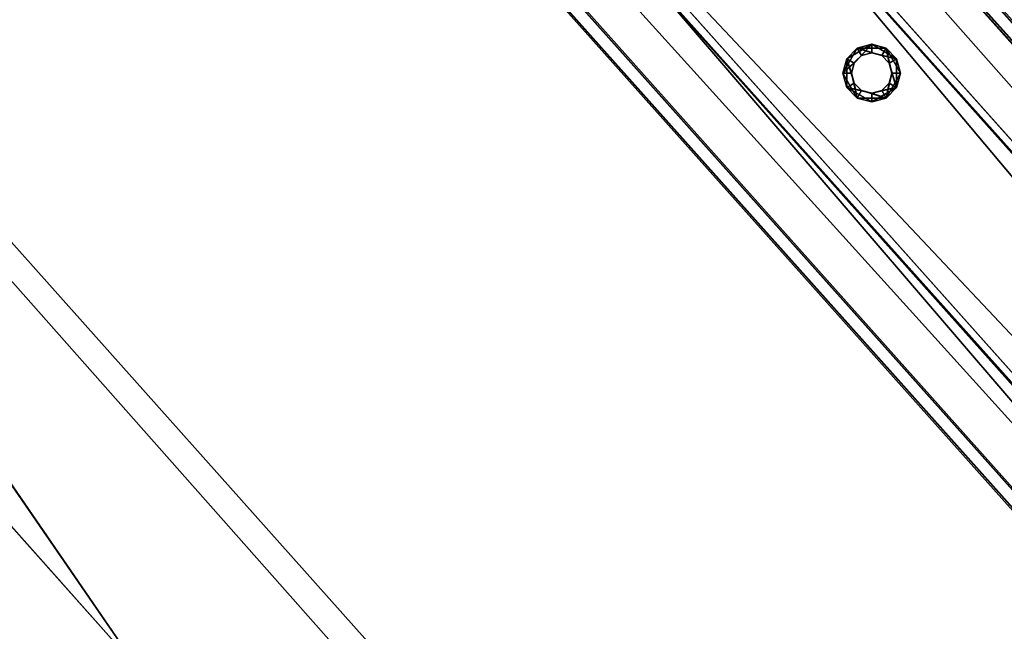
# Model space of a CAD drawing. Header units: millimetres. Extents: x 93711086 to 93775423, y 1247239064 to 1247319365.
# Tile 469 of 656: x 93721801 to 93722165, y 1247302796 to 1247303022. Entities that reach past the tile are written whole.
import ezdxf

# ---------------------------------------------------------------- set-up
doc = ezdxf.new("R2010")
doc.units = ezdxf.units.MM
doc.layers.add('BEAM', color=7, linetype='Continuous')
doc.layers.add('CONCRETE_ITEM', color=7, linetype='Continuous')

# ---------------------------------------------------------------- blocks, each defined once
blk = doc.blocks.new('15e559d2-59c4-40a1-8e6d-a9da91616b05')
at = {"color": 0, "transparency": 16777216}
mesh = blk.add_polyface(dxfattribs=at)
corners = [(93732402.79, 1247290959.39, 3988.8), (93732402.79, 1247290959.39, 4305.53), (93730959.56, 1247289572.89, 3633.7), (93730959.56, 1247289572.89, 3316.97), (93720519.88, 1247305091.11, 5616.56), (93732598.17, 1247291566.31, 4023.22), (93720298.97, 1247305338.46, 5063.47), (93732619.56, 1247291542.36, 4593.19), (93720317.37, 1247305317.87, 5553.56), (93732199.19, 1247291187.37, 4322.75), (93720106.24, 1247304728.57, 5525.84), (93719899.99, 1247304959.53, 5363), (93732205.93, 1247291179.82, 4502.46), (93719903.74, 1247304955.33, 5462.84), (93720167.22, 1247305212.77, 5169.74), (93732187.34, 1247291200.64, 4007.02), (93718371.43, 1247303668.57, 4381.66), (93732466.42, 1247291440.62, 4129.5), (93732486.67, 1247291465.98, 4033.21), (93720187.47, 1247305238.13, 5073.46), (93732260.76, 1247291223.51, 4572.35), (93720161.08, 1247304772.26, 5595.73), (93719958.57, 1247304999.02, 5532.73), (93718383.28, 1247303655.3, 4697.39)]
mesh.append_faces([[corners[k] for k in face] for face in [(0, 1, 2, 0), (2, 3, 0, 2), (4, 5, 6, 4), (4, 7, 5, 4), (6, 8, 4, 6), (9, 10, 11, 9), (10, 9, 12, 10), (13, 11, 10, 13), (3, 14, 15, 3), (3, 16, 14, 3), (17, 15, 14, 17), (15, 0, 3, 15), (18, 17, 19, 18), (14, 19, 17, 14), (5, 18, 6, 5), (19, 6, 18, 19), (20, 7, 4, 20), (4, 21, 20, 4), (12, 20, 21, 12), (21, 10, 12, 21), (22, 21, 4, 22), (4, 8, 22, 4), (10, 21, 13, 10), (22, 13, 21, 22), (2, 9, 23, 2), (9, 2, 1, 9), (11, 23, 9, 11), (23, 14, 16, 23), (13, 8, 11, 13), (8, 13, 22, 8), (23, 11, 14, 23), (14, 8, 6, 14), (8, 14, 11, 8), (6, 19, 14, 6), (20, 12, 9, 20), (20, 17, 7, 20), (17, 20, 9, 17), (5, 7, 17, 5), (15, 17, 9, 15), (18, 5, 17, 18), (3, 2, 16, 3), (23, 16, 2, 23), (0, 15, 1, 0), (9, 1, 15, 9)]], dxfattribs={"color": 0})
blk = doc.blocks.new('5bbbe152-908d-476c-86af-f8c3bda7d93c')
at = {"color": 0, "transparency": 16777216}
mesh = blk.add_polyface(dxfattribs=at)
corners = [(93732552.16, 1247291230.4, 5643.09), (93732470.37, 1247291493.61, 5652.86), (93732382.45, 1247291411.95, 5654.08), (93732639.45, 1247291312.74, 5641.9), (93732637.29, 1247291314.16, 5581.96), (93732468.04, 1247291495.23, 5592.92), (93732633.65, 1247291310.73, 5582.01), (93732464.37, 1247291491.82, 5592.97), (93732635.63, 1247291309.43, 5636.96), (93732466.52, 1247291490.34, 5647.91), (93732385.92, 1247291415.49, 5649.04), (93732553.64, 1247291235.26, 5583.09), (93732380.12, 1247291413.57, 5594.15), (93732383.78, 1247291416.97, 5594.1), (93732302.66, 1247291675.69, 5664.81), (93732214.1, 1247291594.73, 5666.08), (93732300.14, 1247291677.51, 5604.89), (93732296.45, 1247291674.13, 5604.95), (93732298.76, 1247291672.47, 5659.87), (93732217.58, 1247291598.26, 5661.04), (93732215.27, 1247291599.92, 5606.11), (93732211.58, 1247291596.54, 5606.16), (93731970.08, 1247292043.07, 5691.08), (93731880.9, 1247291962.79, 5692.4), (93731967.4, 1247292045.06, 5631.17), (93731963.68, 1247292041.72, 5631.23), (93731966.14, 1247292039.89, 5686.14), (93731884.39, 1247291966.3, 5687.35), (93731881.93, 1247291968.13, 5632.44), (93731878.21, 1247291964.79, 5632.49), (93720601.83, 1247304775.64, 6654.05), (93720512.37, 1247304695.67, 6655.39), (93720599.08, 1247304777.72, 6594.15), (93720595.35, 1247304774.38, 6594.2), (93720597.87, 1247304772.48, 6649.11), (93720515.87, 1247304699.17, 6650.34), (93720513.35, 1247304701.07, 6595.43), (93720509.62, 1247304697.74, 6595.49)]
mesh.append_faces([[corners[k] for k in face] for face in [(0, 1, 2, 0), (3, 5, 1, 3), (4, 7, 5, 4), (6, 9, 7, 6), (8, 10, 9, 8), (11, 12, 13, 11), (2, 14, 15, 2), (1, 16, 14, 1), (5, 17, 16, 5), (7, 18, 17, 7), (9, 19, 18, 9), (10, 20, 19, 10), (13, 21, 20, 13), (12, 15, 21, 12), (15, 22, 23, 15), (14, 24, 22, 14), (16, 25, 24, 16), (17, 26, 25, 17), (18, 27, 26, 18), (19, 28, 27, 19), (20, 29, 28, 20), (21, 23, 29, 21), (23, 30, 31, 23), (22, 32, 30, 22), (24, 33, 32, 24), (25, 34, 33, 25), (26, 35, 34, 26), (27, 36, 35, 27), (28, 37, 36, 28), (29, 31, 37, 29)]], dxfattribs={"vtx0": -1, "color": 0})
mesh.append_faces([[corners[k] for k in face] for face in [(30, 33, 34, 30), (35, 37, 31, 35)]], dxfattribs={"vtx0": -1, "vtx2": -1, "vtx3": -1, "color": 0})
mesh.append_faces([[corners[k] for k in face] for face in [(31, 30, 34, 31), (34, 35, 31, 34)]], dxfattribs={"vtx1": -1, "vtx2": -1, "vtx3": -1, "color": 0})
mesh.append_faces([[corners[k] for k in face] for face in [(3, 4, 5, 3), (4, 6, 7, 4), (6, 8, 9, 6), (2, 1, 14, 2), (1, 5, 16, 1), (5, 7, 17, 5), (7, 9, 18, 7), (9, 10, 19, 9), (10, 13, 20, 10), (13, 12, 21, 13), (12, 2, 15, 12), (15, 14, 22, 15), (14, 16, 24, 14), (16, 17, 25, 16), (17, 18, 26, 17), (18, 19, 27, 18), (19, 20, 28, 19), (20, 21, 29, 20), (21, 15, 23, 21), (23, 22, 30, 23), (22, 24, 32, 22), (24, 25, 33, 24), (25, 26, 34, 25), (26, 27, 35, 26), (27, 28, 36, 27), (28, 29, 37, 28), (29, 23, 31, 29), (30, 32, 33, 30), (35, 36, 37, 35)]], dxfattribs={"vtx2": -1, "vtx3": -1, "color": 0})
blk = doc.blocks.new('7b8a9bb0-2ea9-406e-89ec-d68e60a1a81a')
at = {"color": 0, "transparency": 16777216}
mesh = blk.add_polyface(dxfattribs=at)
corners = [(93723261.88, 1247301661.92, 5519.06), (93723306.63, 1247301701.88, 5519.06), (93721979.87, 1247303187.53, 5631.28), (93721935.12, 1247303147.57, 5631.28), (93723305.13, 1247301703.56, 5479.12), (93721978.37, 1247303189.21, 5591.34), (93723302.89, 1247301701.56, 5479.12), (93721976.14, 1247303187.21, 5591.34), (93723304.28, 1247301700.01, 5516.07), (93721977.52, 1247303185.66, 5628.28), (93723264, 1247301664.04, 5516.07), (93721937.24, 1247303149.69, 5628.28), (93723262.61, 1247301665.59, 5479.12), (93721935.86, 1247303151.24, 5591.34), (93723260.38, 1247301663.6, 5479.12), (93721933.62, 1247303149.24, 5591.34)]
mesh.append_faces([[corners[k] for k in face] for face in [(0, 2, 3, 0), (1, 5, 2, 1), (4, 7, 5, 4), (6, 9, 7, 6), (8, 11, 9, 8), (10, 13, 11, 10), (12, 15, 13, 12), (14, 3, 15, 14)]], dxfattribs={"vtx0": -1, "color": 0})
mesh.append_faces([[corners[k] for k in face] for face in [(2, 7, 9, 2), (11, 15, 3, 11), (0, 12, 10, 0), (8, 4, 1, 8)]], dxfattribs={"vtx0": -1, "vtx2": -1, "vtx3": -1, "color": 0})
mesh.append_faces([[corners[k] for k in face] for face in [(3, 2, 9, 3), (9, 11, 3, 9), (1, 0, 10, 1), (10, 8, 1, 10)]], dxfattribs={"vtx1": -1, "vtx2": -1, "vtx3": -1, "color": 0})
mesh.append_faces([[corners[k] for k in face] for face in [(0, 1, 2, 0), (1, 4, 5, 1), (4, 6, 7, 4), (6, 8, 9, 6), (8, 10, 11, 8), (10, 12, 13, 10), (12, 14, 15, 12), (14, 0, 3, 14), (2, 5, 7, 2), (11, 13, 15, 11), (0, 14, 12, 0), (8, 6, 4, 8)]], dxfattribs={"vtx2": -1, "vtx3": -1, "color": 0})
blk = doc.blocks.new('4ea257b9-3175-46ce-8091-a00d25e5719f')
at = {"color": 0, "transparency": 16777216}
mesh = blk.add_polyface(dxfattribs=at)
corners = [(93722115.56, 1247302995.03, 5618.81), (93722111.84, 1247302996.03, 5618.81), (93722111.84, 1247302996.03, 6518.81), (93722115.56, 1247302995.03, 6518.81), (93722109.11, 1247302998.75, 5618.81), (93722109.11, 1247302998.75, 6518.81), (93722108.11, 1247303002.48, 5618.81), (93722108.11, 1247303002.48, 6518.81), (93722109.11, 1247303006.2, 5618.81), (93722109.11, 1247303006.2, 6518.81), (93722111.84, 1247303008.93, 5618.81), (93722111.84, 1247303008.93, 6518.81), (93722115.56, 1247303009.93, 5618.81), (93722115.56, 1247303009.93, 6518.81), (93722119.29, 1247303008.93, 5618.81), (93722119.29, 1247303008.93, 6518.81), (93722122.02, 1247303006.2, 5618.81), (93722122.02, 1247303006.2, 6518.81), (93722123.01, 1247303002.48, 5618.81), (93722123.01, 1247303002.48, 6518.81), (93722122.02, 1247302998.75, 5618.81), (93722122.02, 1247302998.75, 6518.81), (93722119.29, 1247302996.03, 5618.81), (93722119.29, 1247302996.03, 6518.81), (93722115.56, 1247302991.83, 5618.81), (93722120.89, 1247302993.25, 5618.81), (93722120.89, 1247302993.25, 6518.81), (93722115.56, 1247302991.83, 6518.81), (93722124.79, 1247302997.15, 5618.81), (93722124.79, 1247302997.15, 6518.81), (93722126.21, 1247303002.48, 5618.81), (93722126.21, 1247303002.48, 6518.81), (93722124.79, 1247303007.8, 5618.81), (93722124.79, 1247303007.8, 6518.81), (93722120.89, 1247303011.7, 5618.81), (93722120.89, 1247303011.7, 6518.81), (93722115.56, 1247303013.13, 5618.81), (93722115.56, 1247303013.13, 6518.81), (93722110.24, 1247303011.7, 5618.81), (93722110.24, 1247303011.7, 6518.81), (93722106.34, 1247303007.8, 5618.81), (93722106.34, 1247303007.8, 6518.81), (93722104.91, 1247303002.48, 5618.81), (93722104.91, 1247303002.48, 6518.81), (93722106.34, 1247302997.15, 5618.81), (93722106.34, 1247302997.15, 6518.81), (93722110.24, 1247302993.25, 5618.81), (93722110.24, 1247302993.25, 6518.81)]
mesh.append_faces([[corners[k] for k in face] for face in [(0, 2, 3, 0), (1, 5, 2, 1), (4, 7, 5, 4), (6, 9, 7, 6), (8, 11, 9, 8), (10, 13, 11, 10), (12, 15, 13, 12), (14, 17, 15, 14), (16, 19, 17, 16), (18, 21, 19, 18), (20, 23, 21, 20), (22, 3, 23, 22), (24, 26, 27, 24), (25, 29, 26, 25), (28, 31, 29, 28), (30, 33, 31, 30), (32, 35, 33, 32), (34, 37, 35, 34), (36, 39, 37, 36), (38, 41, 39, 38), (40, 43, 41, 40), (42, 45, 43, 42), (44, 47, 45, 44), (46, 27, 47, 46)]], dxfattribs={"vtx0": -1, "color": 0})
mesh.append_faces([[corners[k] for k in face] for face in [(27, 29, 3, 27), (17, 29, 33, 17), (45, 27, 3, 45), (13, 33, 37, 13), (41, 45, 5, 41), (9, 37, 41, 9), (30, 25, 18, 30), (34, 30, 18, 34), (1, 25, 46, 1), (38, 34, 14, 38), (6, 46, 42, 6), (42, 38, 10, 42)]], dxfattribs={"vtx0": -1, "vtx1": -1, "vtx2": -1, "vtx3": -1, "color": 0})
mesh.append_faces([[corners[k] for k in face] for face in [(29, 21, 23, 29), (29, 23, 3, 29), (45, 3, 2, 45), (45, 2, 5, 45), (41, 5, 7, 41), (41, 7, 9, 41), (25, 20, 18, 25), (34, 18, 16, 34), (34, 16, 14, 34), (38, 14, 12, 38), (38, 12, 10, 38)]], dxfattribs={"vtx0": -1, "vtx2": -1, "vtx3": -1, "color": 0})
mesh.append_faces([[corners[k] for k in face] for face in [(19, 21, 29, 19), (17, 19, 29, 17), (15, 17, 33, 15), (13, 15, 33, 13), (11, 13, 37, 11), (9, 11, 37, 9), (22, 20, 25, 22), (0, 22, 25, 0), (1, 0, 25, 1), (4, 1, 46, 4), (6, 4, 46, 6), (8, 6, 42, 8), (10, 8, 42, 10)]], dxfattribs={"vtx1": -1, "vtx2": -1, "vtx3": -1, "color": 0})
mesh.append_faces([[corners[k] for k in face] for face in [(0, 1, 2, 0), (1, 4, 5, 1), (4, 6, 7, 4), (6, 8, 9, 6), (8, 10, 11, 8), (10, 12, 13, 10), (12, 14, 15, 12), (14, 16, 17, 14), (16, 18, 19, 16), (18, 20, 21, 18), (20, 22, 23, 20), (22, 0, 3, 22), (24, 25, 26, 24), (25, 28, 29, 25), (28, 30, 31, 28), (30, 32, 33, 30), (32, 34, 35, 32), (34, 36, 37, 34), (36, 38, 39, 36), (38, 40, 41, 38), (40, 42, 43, 40), (42, 44, 45, 42), (44, 46, 47, 44), (46, 24, 27, 46), (29, 31, 33, 29), (33, 35, 37, 33), (37, 39, 41, 37), (41, 43, 45, 41), (45, 47, 27, 45), (27, 26, 29, 27), (25, 24, 46, 25), (46, 44, 42, 46), (42, 40, 38, 42), (38, 36, 34, 38), (34, 32, 30, 34), (30, 28, 25, 30)]], dxfattribs={"vtx2": -1, "vtx3": -1, "color": 0})

msp = doc.modelspace()

# ---------------------------------------------------------------- block references
at = {"layer": 'BEAM', "color": 156, "true_color": 0x1e4383, "transparency": 33554687}
msp.add_blockref('5bbbe152-908d-476c-86af-f8c3bda7d93c', (0, 0), dxfattribs=at)
at = {"layer": 'BEAM', "color": 77, "true_color": 0x5b9723, "transparency": 33554687}
for name in ['7b8a9bb0-2ea9-406e-89ec-d68e60a1a81a', '4ea257b9-3175-46ce-8091-a00d25e5719f']:
    msp.add_blockref(name, (0, 0), dxfattribs=at)
at = {"layer": 'CONCRETE_ITEM', "color": 222, "true_color": 0xc0298d, "transparency": 33554687}
msp.add_blockref('15e559d2-59c4-40a1-8e6d-a9da91616b05', (0, 0), dxfattribs=at)

doc.saveas('drawing.dxf')
